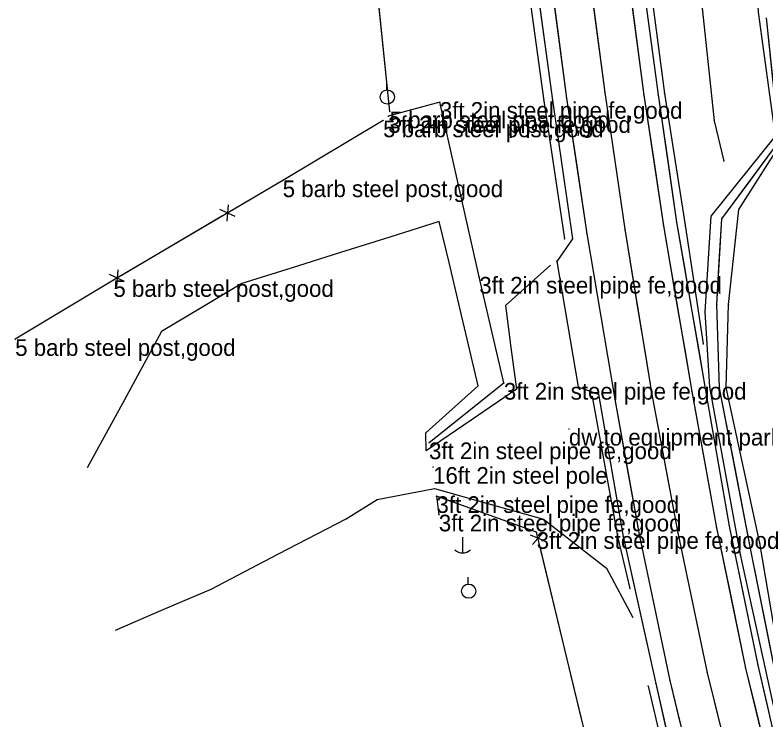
# Model space of a CAD drawing. Extents: x -99999 to 591807, y -99999 to 347168.
# Drawn here: x 590921.9 to 591147.4, y 321509.1 to 321720.5 of the extents above; entities that cross this region are included whole.
import ezdxf

# ---------------------------------------------------------------- set-up
doc = ezdxf.new("R2010")
doc.units = 0
for name, color, linetype in [('S_BREAKLINE', 7, 'Continuous'), ('S_DITCHLINE', 7, 'Continuous'), ('S_DRIVEWAY', 7, 'Continuous'), ('S_EDGE_PAVEMENT', 7, 'Continuous'), ('S_FENCE', 7, 'Continuous'), ('S_FENCE_ANNOT', 7, 'Continuous'), ('S_GATE_ANNOT', 7, 'Continuous'), ('S_GRD_PT_SYM', 7, 'Continuous'), ('S_MSC_PT_SYM', 7, 'Continuous'), ('S_PAVEMENT_CROWN', 7, 'Continuous'), ('S_RDW_PT_SYM', 7, 'Continuous'), ('S_SHOULDER', 7, 'Continuous'), ('S_SURVEY_TEXT_ANNOT', 7, 'Continuous'), ('S_UTILITY_POLE', 7, 'Continuous')]:
    doc.layers.add(name, color=color, linetype=linetype)

msp = doc.modelspace()

# ---------------------------------------------------------------- linework, layer by layer
at = {"layer": 'S_BREAKLINE'}
for points in [[(591164.29, 321464.11), (591160.94, 321467.78), (591150.17, 321511.25), (591139.68, 321558.73), (591130.5, 321608.9), (591129.11, 321631.45), (591130.93, 321660.22), (591150.25, 321684.23), (591145.13, 321721.39), (591142.84, 321762.86), (591142.09, 321803.81), (591140.61, 321829.22), (591125.84, 321817.1), (591116.3, 321801.5)], [(591069.49, 321813.97), (591070.85, 321783.19), (591074.06, 321742.79), (591080.65, 321694.76), (591086.92, 321653.37)], [(591103.43, 321813.47), (591105.67, 321785.7), (591110.5, 321745.68), (591116.89, 321696.98), (591123.14, 321657.45), (591128.51, 321621.86)], [(591105.39, 321813.23), (591107.8, 321804.62), (591116.7, 321797.52), (591126.49, 321738.73), (591131.8, 321688.79), (591134.75, 321676.72)], [(591164.29, 321464.11), (591165.03, 321469.92), (591153.96, 321512.74), (591145.51, 321562.1), (591135.43, 321608.84), (591136.08, 321633.69), (591139.23, 321662.2), (591151.56, 321681.48), (591150.77, 321719.55), (591151.37, 321761.98)], [(591095.15, 321606.13), (591102.93, 321563.73), (591106.52, 321548.52)], [(591111.98, 321519.22), (591123.75, 321469.39), (591137.29, 321417.68)]]:
    msp.add_lwpolyline(points, dxfattribs=at)
at = {"layer": 'S_DITCHLINE'}
for points in [[(591163.02, 321469.77), (591152.44, 321512.03), (591142.76, 321560.48), (591133.42, 321608.63), (591132.57, 321633.73), (591134.12, 321659.38), (591151.43, 321682.76), (591147.49, 321719.73)], [(591163.02, 321469.77), (591157.73, 321490.9), (591152.44, 321512.03), (591147.6, 321536.25), (591142.76, 321560.48), (591138.09, 321584.55), (591133.42, 321608.63), (591132.99, 321621.18), (591132.57, 321633.73), (591133.35, 321646.56), (591134.12, 321659.38), (591142.78, 321671.07), (591151.43, 321682.76), (591149.46, 321701.25), (591147.49, 321719.73)]]:
    msp.add_lwpolyline(points, dxfattribs=at)
at = {"layer": 'S_DRIVEWAY'}
for points in [[(591082.65, 321645.49), (591069.13, 321633.38), (591070.8, 321620.82), (591072.47, 321608.25), (591058.9, 321599.02), (591045.34, 321589.8), (591045.27, 321595.16), (591061, 321609.29), (591058.07, 321621.62), (591055.14, 321633.94), (591052.21, 321646.27), (591049.27, 321658.6), (591034.47, 321653.94), (591019.66, 321649.29), (591004.85, 321644.64), (590990.04, 321639.99), (590977.98, 321632.77), (590965.92, 321625.55), (590954.76, 321605.1), (590943.6, 321584.66)], [(591089.28, 321653.37), (591084.55, 321646.61), (591090.98, 321608.98), (591097.03, 321606.79)], [(591089.28, 321653.37), (591084.55, 321646.61), (591087.76, 321627.79), (591090.98, 321608.98), (591097.03, 321606.79)], [(590952.05, 321535.97), (590966.4, 321542.16), (590980.76, 321548.34), (591001.06, 321558.87), (591021.36, 321569.4), (591030.66, 321575.2), (591047.82, 321578.53), (591064.18, 321573.94), (591080.55, 321569.34), (591099.5, 321554.61), (591107.35, 321539.81)]]:
    msp.add_lwpolyline(points, dxfattribs=at)
at = {"layer": 'S_EDGE_PAVEMENT'}
for points in [[(591074.49, 321820.22), (591077.29, 321783.73), (591081.22, 321743.24), (591087.5, 321695.62), (591093.6, 321654.91), (591101.94, 321605.34), (591109.31, 321564.75), (591118.51, 321520.88), (591130.67, 321470.51), (591145.19, 321417.07), (591157.82, 321374.56), (591172, 321326.2)], [(591074.49, 321820.22), (591075.89, 321801.97), (591077.29, 321783.73), (591079.26, 321763.48), (591081.22, 321743.24), (591084.36, 321719.43), (591087.5, 321695.62), (591090.55, 321675.27), (591093.6, 321654.91), (591095.68, 321642.52), (591097.77, 321630.12), (591099.85, 321617.73), (591101.94, 321605.34), (591105.62, 321585.04), (591109.31, 321564.75), (591113.91, 321542.81), (591118.51, 321520.88), (591121.55, 321508.29)], [(591097.34, 321821.1), (591100.35, 321785.52), (591104.38, 321744.75), (591110.68, 321696.5), (591116.63, 321657.34), (591125.08, 321607.64), (591132.54, 321566.74), (591141.26, 321524.64), (591153.31, 321474.7), (591168.5, 321424.04), (591174.12, 321414.63), (591181.66, 321405.93), (591194.16, 321397.43), (591204.65, 321393.95), (591219.9, 321393.98), (591224.46, 321394.93), (591236.23, 321398.77), (591248.79, 321406.46), (591259.79, 321418.69), (591265.47, 321430.06)], [(591097.34, 321821.1), (591098.85, 321803.31), (591100.35, 321785.52), (591102.37, 321765.13), (591104.38, 321744.75), (591107.53, 321720.63), (591110.68, 321696.5), (591113.66, 321676.92), (591116.63, 321657.34), (591118.74, 321644.91), (591120.85, 321632.49), (591122.97, 321620.06), (591125.08, 321607.64), (591128.81, 321587.19), (591132.54, 321566.74), (591136.9, 321545.69), (591141.26, 321524.64), (591144.27, 321512.15), (591147.29, 321499.67)]]:
    msp.add_lwpolyline(points, dxfattribs=at)
at = {"layer": 'S_FENCE'}
for p, q in [((591034.39, 321691.57), (591030.08, 321734.4)), ((591049.45, 321694.42), (591033.94, 321690.17)), ((591061.29, 321641.98), (591049.45, 321694.42)), ((591032.43, 321688.87), (591002.28, 321670.91)), ((591002.28, 321670.91), (590951.45, 321640.99)), ((590985.9, 321663.64), (590985.5, 321658.65)), ((590987.97, 321660.11), (590983.42, 321662.18)), ((590952.73, 321644.12), (590952.33, 321639.13)), ((590951.45, 321640.99), (590921.96, 321623.28)), ((590954.81, 321640.59), (590950.26, 321642.66)), ((591068.67, 321610.16), (591061.29, 321641.98)), ((591046.2, 321592.3), (591068.67, 321610.16)), ((591078.52, 321565.4), (591048.43, 321576.17)), ((591048.43, 321576.17), (591049.15, 321570.64)), ((591081.29, 321562.64), (591076.64, 321564.46)), ((591077.31, 321561.68), (591080.62, 321565.42)), ((591099.46, 321478.48), (591078.52, 321565.4))]:
    msp.add_line(p, q, dxfattribs=at)
for points in [[(591034.39, 321691.57), (591030.08, 321734.4)], [(591049.45, 321694.42), (591033.94, 321690.17)], [(591061.29, 321641.98), (591049.45, 321694.42)], [(591032.43, 321688.87), (591002.28, 321670.91)], [(591002.28, 321670.91), (590987.21, 321662.03)], [(590984.19, 321660.26), (590954.04, 321642.51)], [(590951.45, 321640.99), (590921.96, 321623.28)], [(591068.67, 321610.16), (591061.29, 321641.98)], [(591046.2, 321592.3), (591068.67, 321610.16)], [(591078.52, 321565.4), (591048.43, 321576.17)], [(591048.43, 321576.17), (591049.15, 321570.64)], [(591092.01, 321509.41), (591079.59, 321560.97)]]:
    msp.add_lwpolyline(points, dxfattribs=at)
at = {"layer": 'S_GRD_PT_SYM'}
for points in [[(591116.89, 321696.98), (591116.93, 321696.99), (591116.89, 321696.98), (591116.88, 321697.03), (591116.89, 321696.98), (591116.84, 321696.97), (591116.89, 321696.98), (591116.89, 321696.93)], [(591080.65, 321694.76), (591080.7, 321694.77), (591080.65, 321694.76), (591080.64, 321694.81), (591080.65, 321694.76), (591080.6, 321694.76), (591080.65, 321694.76), (591080.66, 321694.71)], [(591131.8, 321688.79), (591131.85, 321688.8), (591131.8, 321688.79), (591131.79, 321688.84), (591131.8, 321688.79), (591131.75, 321688.78), (591131.8, 321688.79), (591131.81, 321688.74)], [(591134.75, 321676.72), (591134.8, 321676.74), (591134.75, 321676.72), (591134.74, 321676.77), (591134.75, 321676.72), (591134.7, 321676.71), (591134.75, 321676.72), (591134.76, 321676.68)], [(591139.23, 321662.2), (591139.19, 321662.22), (591139.23, 321662.2), (591139.21, 321662.15), (591139.23, 321662.2), (591139.28, 321662.17), (591139.23, 321662.2), (591139.26, 321662.24)], [(591130.93, 321660.22), (591130.89, 321660.25), (591130.93, 321660.22), (591130.89, 321660.18), (591130.93, 321660.22), (591130.96, 321660.19), (591130.93, 321660.22), (591130.96, 321660.26)], [(591134.12, 321659.38), (591134.08, 321659.41), (591134.12, 321659.38), (591134.09, 321659.34), (591134.12, 321659.38), (591134.16, 321659.35), (591134.12, 321659.38), (591134.15, 321659.42)], [(591123.14, 321657.45), (591123.19, 321657.46), (591123.14, 321657.45), (591123.14, 321657.5), (591123.14, 321657.45), (591123.09, 321657.45), (591123.14, 321657.45), (591123.15, 321657.41)], [(591086.92, 321653.37), (591086.97, 321653.38), (591086.92, 321653.37), (591086.91, 321653.42), (591086.92, 321653.37), (591086.87, 321653.37), (591086.92, 321653.37), (591086.92, 321653.32)], [(591132.57, 321633.73), (591132.52, 321633.73), (591132.57, 321633.73), (591132.56, 321633.68), (591132.57, 321633.73), (591132.62, 321633.73), (591132.57, 321633.73), (591132.57, 321633.78)], [(591136.08, 321633.69), (591136.03, 321633.7), (591136.08, 321633.69), (591136.07, 321633.64), (591136.08, 321633.69), (591136.13, 321633.69), (591136.08, 321633.69), (591136.09, 321633.74)], [(591129.11, 321631.45), (591129.06, 321631.46), (591129.11, 321631.45), (591129.1, 321631.4), (591129.11, 321631.45), (591129.16, 321631.45), (591129.11, 321631.45), (591129.11, 321631.5)], [(591128.51, 321621.86), (591128.56, 321621.87), (591128.51, 321621.86), (591128.5, 321621.91), (591128.51, 321621.86), (591128.46, 321621.85), (591128.51, 321621.86), (591128.52, 321621.81)], [(591130.5, 321608.9), (591130.45, 321608.9), (591130.5, 321608.9), (591130.51, 321608.85), (591130.5, 321608.9), (591130.55, 321608.9), (591130.5, 321608.9), (591130.5, 321608.95)], [(591133.42, 321608.63), (591133.37, 321608.63), (591133.42, 321608.63), (591133.42, 321608.58), (591133.42, 321608.63), (591133.47, 321608.63), (591133.42, 321608.63), (591133.42, 321608.68)], [(591135.43, 321608.84), (591135.38, 321608.84), (591135.43, 321608.84), (591135.43, 321608.79), (591135.43, 321608.84), (591135.48, 321608.84), (591135.43, 321608.84), (591135.43, 321608.89)], [(591095.15, 321606.13), (591095.2, 321606.14), (591095.15, 321606.13), (591095.14, 321606.18), (591095.15, 321606.13), (591095.1, 321606.12), (591095.15, 321606.13), (591095.16, 321606.08)], [(591102.93, 321563.73), (591102.98, 321563.74), (591102.93, 321563.73), (591102.92, 321563.77), (591102.93, 321563.73), (591102.88, 321563.71), (591102.93, 321563.73), (591102.94, 321563.68)], [(591145.51, 321562.1), (591145.46, 321562.09), (591145.51, 321562.1), (591145.52, 321562.05), (591145.51, 321562.1), (591145.56, 321562.11), (591145.51, 321562.1), (591145.5, 321562.15)], [(591142.76, 321560.48), (591142.71, 321560.47), (591142.76, 321560.48), (591142.77, 321560.43), (591142.76, 321560.48), (591142.81, 321560.49), (591142.76, 321560.48), (591142.75, 321560.53)], [(591139.68, 321558.73), (591139.63, 321558.72), (591139.68, 321558.73), (591139.69, 321558.68), (591139.68, 321558.73), (591139.73, 321558.74), (591139.68, 321558.73), (591139.67, 321558.78)], [(591106.52, 321548.52), (591106.57, 321548.53), (591106.52, 321548.52), (591106.51, 321548.57), (591106.52, 321548.52), (591106.47, 321548.51), (591106.52, 321548.52), (591106.53, 321548.47)], [(591111.98, 321519.22), (591112.02, 321519.24), (591111.98, 321519.22), (591111.96, 321519.27), (591111.98, 321519.22), (591111.93, 321519.21), (591111.98, 321519.22), (591111.99, 321519.18)]]:
    msp.add_lwpolyline(points, close=True, dxfattribs=at)
at = {"layer": 'S_MSC_PT_SYM'}
for points in [[(591049.45, 321694.42), (591049.45, 321694.47), (591049.45, 321694.42), (591049.4, 321694.42), (591049.45, 321694.42), (591049.45, 321694.37), (591049.45, 321694.42), (591049.5, 321694.42)], [(591034.39, 321691.57), (591034.39, 321691.62), (591034.39, 321691.57), (591034.34, 321691.57), (591034.39, 321691.57), (591034.39, 321691.52), (591034.39, 321691.57), (591034.44, 321691.57)], [(591032.43, 321688.87), (591032.43, 321688.92), (591032.43, 321688.87), (591032.38, 321688.87), (591032.43, 321688.87), (591032.43, 321688.82), (591032.43, 321688.87), (591032.48, 321688.87)], [(591033.94, 321690.17), (591033.94, 321690.22), (591033.94, 321690.17), (591033.89, 321690.17), (591033.94, 321690.17), (591033.94, 321690.12), (591033.94, 321690.17), (591033.99, 321690.17)], [(591002.28, 321670.91), (591002.28, 321670.96), (591002.28, 321670.91), (591002.23, 321670.91), (591002.28, 321670.91), (591002.28, 321670.86), (591002.28, 321670.91), (591002.33, 321670.91)], [(590951.45, 321640.99), (590951.45, 321641.04), (590951.45, 321640.99), (590951.4, 321640.99), (590951.45, 321640.99), (590951.45, 321640.94), (590951.45, 321640.99), (590951.5, 321640.99)], [(591061.29, 321641.98), (591061.29, 321642.03), (591061.29, 321641.98), (591061.24, 321641.98), (591061.29, 321641.98), (591061.29, 321641.93), (591061.29, 321641.98), (591061.34, 321641.98)], [(590921.96, 321623.28), (590921.96, 321623.33), (590921.96, 321623.28), (590921.91, 321623.28), (590921.96, 321623.28), (590921.96, 321623.23), (590921.96, 321623.28), (590922.01, 321623.28)], [(591068.67, 321610.16), (591068.67, 321610.21), (591068.67, 321610.16), (591068.62, 321610.16), (591068.67, 321610.16), (591068.67, 321610.11), (591068.67, 321610.16), (591068.72, 321610.16)], [(591088.2, 321596.38), (591088.2, 321596.43), (591088.2, 321596.38), (591088.15, 321596.38), (591088.2, 321596.38), (591088.2, 321596.33), (591088.2, 321596.38), (591088.25, 321596.38)], [(591046.2, 321592.3), (591046.2, 321592.35), (591046.2, 321592.3), (591046.15, 321592.3), (591046.2, 321592.3), (591046.2, 321592.25), (591046.2, 321592.3), (591046.25, 321592.3)], [(591047.42, 321584.93), (591047.42, 321584.98), (591047.42, 321584.93), (591047.37, 321584.93), (591047.42, 321584.93), (591047.42, 321584.88), (591047.42, 321584.93), (591047.47, 321584.93)], [(591048.43, 321576.17), (591048.43, 321576.22), (591048.43, 321576.17), (591048.38, 321576.17), (591048.43, 321576.17), (591048.43, 321576.12), (591048.43, 321576.17), (591048.48, 321576.17)], [(591049.15, 321570.64), (591049.15, 321570.69), (591049.15, 321570.64), (591049.1, 321570.64), (591049.15, 321570.64), (591049.15, 321570.59), (591049.15, 321570.64), (591049.2, 321570.64)], [(591078.52, 321565.4), (591078.52, 321565.45), (591078.52, 321565.4), (591078.47, 321565.4), (591078.52, 321565.4), (591078.52, 321565.35), (591078.52, 321565.4), (591078.57, 321565.4)]]:
    msp.add_lwpolyline(points, dxfattribs=at)
at = {"layer": 'S_PAVEMENT_CROWN'}
for points in [[(591085.79, 321820.67), (591088.81, 321784.46), (591092.88, 321743.72), (591098.99, 321697.27), (591104.94, 321656.28), (591113.12, 321606.7), (591120.86, 321565.23), (591129.7, 321523.25), (591142.13, 321473.04), (591156.73, 321419.14), (591169.39, 321376.17), (591182.7, 321330.3)], [(591085.79, 321820.67), (591087.3, 321802.56), (591088.81, 321784.46), (591090.84, 321764.09), (591092.88, 321743.72), (591095.93, 321720.5), (591098.99, 321697.27), (591101.96, 321676.78), (591104.94, 321656.28), (591106.99, 321643.88), (591109.03, 321631.49), (591111.08, 321619.09), (591113.12, 321606.7), (591116.99, 321585.96), (591120.86, 321565.23), (591125.28, 321544.24), (591129.7, 321523.25), (591132.8, 321510.7), (591135.91, 321498.15)]]:
    msp.add_lwpolyline(points, dxfattribs=at)
at = {"layer": 'S_RDW_PT_SYM'}
for points in [[(591087.5, 321695.62), (591087.55, 321695.63), (591087.5, 321695.62), (591087.49, 321695.67), (591087.5, 321695.62), (591087.45, 321695.62), (591087.5, 321695.62), (591087.51, 321695.57)], [(591098.99, 321697.27), (591099.04, 321697.28), (591098.99, 321697.27), (591098.98, 321697.32), (591098.99, 321697.27), (591098.94, 321697.27), (591098.99, 321697.27), (591099, 321697.23)], [(591110.68, 321696.5), (591110.73, 321696.51), (591110.68, 321696.5), (591110.67, 321696.55), (591110.68, 321696.5), (591110.63, 321696.49), (591110.68, 321696.5), (591110.69, 321696.45)], [(591114.95, 321696.59), (591115, 321696.6), (591114.95, 321696.59), (591114.95, 321696.64), (591114.95, 321696.59), (591114.9, 321696.58), (591114.95, 321696.59), (591114.96, 321696.54)], [(591083.24, 321695.01), (591083.29, 321695.02), (591083.24, 321695.01), (591083.23, 321695.06), (591083.24, 321695.01), (591083.19, 321695.01), (591083.24, 321695.01), (591083.25, 321694.96)], [(591116.63, 321657.34), (591116.68, 321657.34), (591116.63, 321657.34), (591116.62, 321657.38), (591116.63, 321657.34), (591116.58, 321657.33), (591116.63, 321657.34), (591116.64, 321657.29)], [(591120.54, 321658.36), (591120.59, 321658.37), (591120.54, 321658.36), (591120.53, 321658.41), (591120.54, 321658.36), (591120.49, 321658.35), (591120.54, 321658.36), (591120.55, 321658.31)], [(591093.6, 321654.91), (591093.65, 321654.92), (591093.6, 321654.91), (591093.59, 321654.96), (591093.6, 321654.91), (591093.55, 321654.9), (591093.6, 321654.91), (591093.61, 321654.86)], [(591104.94, 321656.28), (591104.99, 321656.28), (591104.94, 321656.28), (591104.93, 321656.33), (591104.94, 321656.28), (591104.89, 321656.27), (591104.94, 321656.28), (591104.95, 321656.23)], [(591089.28, 321653.38), (591089.33, 321653.39), (591089.28, 321653.38), (591089.27, 321653.43), (591089.28, 321653.38), (591089.23, 321653.37), (591089.28, 321653.38), (591089.28, 321653.33)], [(591089.28, 321653.37), (591089.32, 321653.34), (591089.28, 321653.37), (591089.31, 321653.41), (591089.28, 321653.37), (591089.24, 321653.4), (591089.28, 321653.37), (591089.25, 321653.33)], [(591084.55, 321646.61), (591084.6, 321646.61), (591084.55, 321646.61), (591084.54, 321646.66), (591084.55, 321646.61), (591084.5, 321646.6), (591084.55, 321646.61), (591084.56, 321646.56)], [(591090.98, 321608.98), (591091, 321609.02), (591090.98, 321608.98), (591090.93, 321608.99), (591090.98, 321608.98), (591090.96, 321608.93), (591090.98, 321608.98), (591091.03, 321608.96)], [(591125.08, 321607.64), (591125.13, 321607.65), (591125.08, 321607.64), (591125.07, 321607.69), (591125.08, 321607.64), (591125.03, 321607.63), (591125.08, 321607.64), (591125.09, 321607.59)], [(591129.14, 321608.5), (591129.19, 321608.51), (591129.14, 321608.5), (591129.13, 321608.55), (591129.14, 321608.5), (591129.09, 321608.49), (591129.14, 321608.5), (591129.15, 321608.45)], [(591097.03, 321606.79), (591097.05, 321606.84), (591097.03, 321606.79), (591096.99, 321606.81), (591097.03, 321606.79), (591097.02, 321606.74), (591097.03, 321606.79), (591097.08, 321606.77)], [(591097.04, 321606.78), (591097.08, 321606.79), (591097.04, 321606.78), (591097.03, 321606.83), (591097.04, 321606.78), (591096.99, 321606.77), (591097.04, 321606.78), (591097.04, 321606.73)], [(591101.94, 321605.34), (591101.98, 321605.34), (591101.94, 321605.34), (591101.93, 321605.38), (591101.94, 321605.34), (591101.89, 321605.33), (591101.94, 321605.34), (591101.94, 321605.29)], [(591113.12, 321606.7), (591113.17, 321606.71), (591113.12, 321606.7), (591113.11, 321606.75), (591113.12, 321606.7), (591113.07, 321606.69), (591113.12, 321606.7), (591113.13, 321606.65)], [(591132.54, 321566.74), (591132.59, 321566.75), (591132.54, 321566.74), (591132.53, 321566.79), (591132.54, 321566.74), (591132.49, 321566.73), (591132.54, 321566.74), (591132.55, 321566.69)], [(591136.36, 321567.19), (591136.41, 321567.2), (591136.36, 321567.19), (591136.35, 321567.24), (591136.36, 321567.19), (591136.31, 321567.18), (591136.36, 321567.19), (591136.37, 321567.14)], [(591109.31, 321564.75), (591109.35, 321564.76), (591109.31, 321564.75), (591109.3, 321564.8), (591109.31, 321564.75), (591109.26, 321564.74), (591109.31, 321564.75), (591109.32, 321564.7)], [(591120.86, 321565.23), (591120.9, 321565.24), (591120.86, 321565.23), (591120.85, 321565.28), (591120.86, 321565.23), (591120.81, 321565.22), (591120.86, 321565.23), (591120.87, 321565.18)], [(591104.52, 321564.08), (591104.57, 321564.09), (591104.52, 321564.08), (591104.51, 321564.13), (591104.52, 321564.08), (591104.47, 321564.07), (591104.52, 321564.08), (591104.53, 321564.03)], [(591141.26, 321524.64), (591141.31, 321524.65), (591141.26, 321524.64), (591141.25, 321524.69), (591141.26, 321524.64), (591141.21, 321524.62), (591141.26, 321524.64), (591141.27, 321524.59)], [(591144.92, 321525.55), (591144.97, 321525.56), (591144.92, 321525.55), (591144.91, 321525.6), (591144.92, 321525.55), (591144.87, 321525.54), (591144.92, 321525.55), (591144.93, 321525.5)], [(591129.7, 321523.25), (591129.75, 321523.27), (591129.7, 321523.25), (591129.69, 321523.3), (591129.7, 321523.25), (591129.65, 321523.24), (591129.7, 321523.25), (591129.71, 321523.2)], [(591114.28, 321519.96), (591114.33, 321519.97), (591114.28, 321519.96), (591114.27, 321520.01), (591114.28, 321519.96), (591114.23, 321519.95), (591114.28, 321519.96), (591114.29, 321519.91)], [(591118.51, 321520.88), (591118.56, 321520.89), (591118.51, 321520.88), (591118.5, 321520.93), (591118.51, 321520.88), (591118.46, 321520.87), (591118.51, 321520.88), (591118.52, 321520.83)]]:
    msp.add_lwpolyline(points, close=True, dxfattribs=at)
at = {"layer": 'S_SHOULDER'}
for points in [[(591072.65, 321819.76), (591070.55, 321817.29), (591073.16, 321783.12), (591076.7, 321743.3), (591083.24, 321695.01), (591089.28, 321653.38)], [(591072.65, 321819.76), (591070.55, 321817.29), (591071.86, 321800.21), (591073.16, 321783.12), (591074.93, 321763.21), (591076.7, 321743.3), (591079.97, 321719.16), (591083.24, 321695.01), (591086.26, 321674.2), (591089.28, 321653.38)], [(591099.02, 321821.04), (591101.23, 321815.73), (591103.56, 321785.49), (591108.44, 321745.47), (591114.95, 321696.59), (591120.54, 321658.36), (591129.14, 321608.5), (591136.36, 321567.19), (591144.92, 321525.55), (591156.41, 321475.54), (591170.19, 321423.95), (591174.57, 321415.07), (591182.87, 321407.02), (591194.27, 321399.15), (591205.85, 321394.58)], [(591099.02, 321821.04), (591101.23, 321815.73), (591102.4, 321800.61), (591103.56, 321785.49), (591106, 321765.48), (591108.44, 321745.47), (591111.7, 321721.03), (591114.95, 321696.59), (591117.75, 321677.47), (591120.54, 321658.36), (591122.69, 321645.89), (591124.84, 321633.43), (591126.99, 321620.96), (591129.14, 321608.5), (591132.75, 321587.85), (591136.36, 321567.19), (591140.64, 321546.37), (591144.92, 321525.55), (591147.79, 321513.05), (591150.67, 321500.55)], [(591097.04, 321606.78), (591104.52, 321564.08), (591114.28, 321519.96), (591125.7, 321469.93), (591140.22, 321416.64)], [(591097.04, 321606.78), (591100.78, 321585.43), (591104.52, 321564.08), (591109.4, 321542.02), (591114.28, 321519.96), (591117.13, 321507.45), (591119.99, 321494.95), (591122.84, 321482.44), (591125.7, 321469.93), (591129.33, 321456.61), (591132.96, 321443.29), (591136.59, 321429.96), (591140.22, 321416.64)]]:
    msp.add_lwpolyline(points, dxfattribs=at)
at = {"layer": 'S_UTILITY_POLE'}
for p, q in [((591033.54, 321698.08), (591033.54, 321700.19)), ((591056.21, 321563.89), (591056.21, 321559.16)), ((591057.99, 321549.83), (591057.99, 321551.94))]:
    msp.add_line(p, q, dxfattribs=at)
for centre in [(591033.66, 321695.94), (591058.11, 321547.69)]:
    msp.add_circle(centre, 2.13, dxfattribs=at)
msp.add_arc((591056.27, 321562.58), 3.41, 226.3972, 313.6028, dxfattribs=at)

# ---------------------------------------------------------------- texts
at = {"layer": 'S_FENCE_ANNOT'}
for s, p in [('3ft 2in steel pipe fe,good', (591049.45, 321689.42)), ('5 barb steel post,good', (591034.39, 321686.57)), ('5 barb steel post,good', (591032.43, 321683.87)), ('3ft 2in steel pipe fe,good', (591033.94, 321685.17)), ('5 barb steel post,good', (591002.28, 321665.91)), ('5 barb steel post,good', (590951.45, 321635.99)), ('3ft 2in steel pipe fe,good', (591061.29, 321636.98)), ('5 barb steel post,good', (590921.96, 321618.28)), ('3ft 2in steel pipe fe,good', (591068.67, 321605.16)), ('3ft 2in steel pipe fe,good', (591046.2, 321587.3)), ('3ft 2in steel pipe fe,good', (591048.43, 321571.17)), ('3ft 2in steel pipe fe,good', (591049.15, 321565.64)), ('3ft 2in steel pipe fe,good', (591078.52, 321560.4))]:
    msp.add_text(s, height=5, dxfattribs=at).set_placement(p)
at = {"layer": 'S_GATE_ANNOT'}
msp.add_text('16ft 2in steel pole', height=5, dxfattribs=at).set_placement((591047.42, 321579.93))
at = {"layer": 'S_SURVEY_TEXT_ANNOT'}
msp.add_text('dw to equipment parking', height=5, dxfattribs=at).set_placement((591088.2, 321591.38))

doc.saveas('drawing.dxf')
